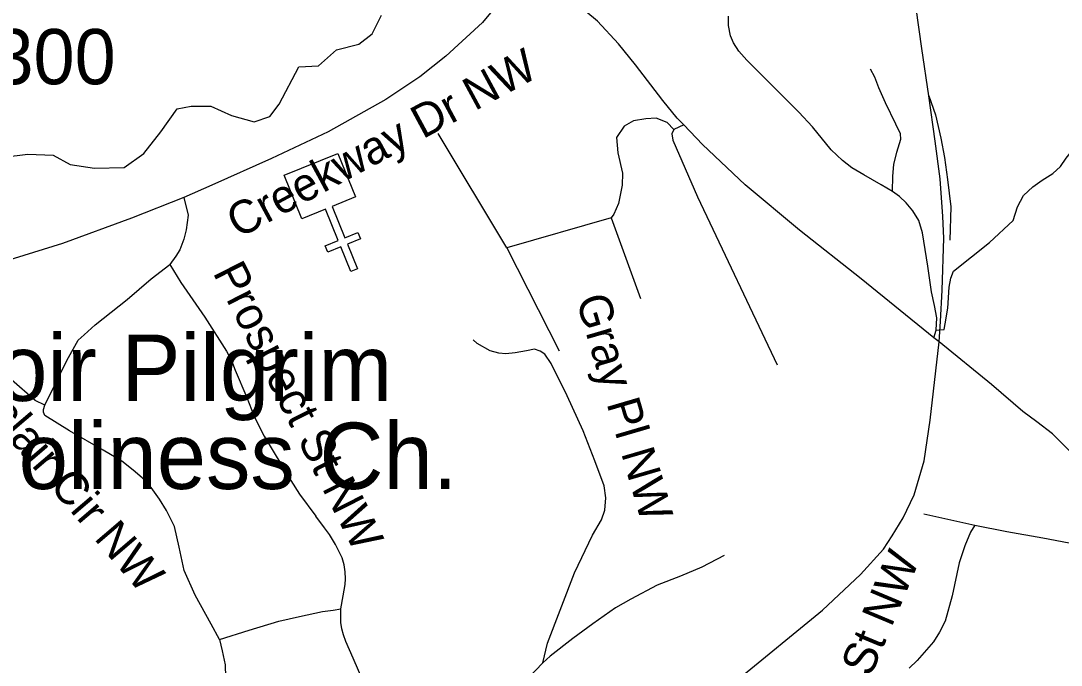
# Model space of a CAD drawing. Extents: x 1159738 to 1321356, y 736314 to 882035.
# Drawn here: x 1245275 to 1247628, y 799672 to 801130 of the extents above; entities that cross this region are included whole.
import ezdxf

# ---------------------------------------------------------------- set-up
doc = ezdxf.new("R2010")
doc.units = 0
for name, color, linetype in [('Exist Cultural Church CELL', 7, 'Continuous'), ('Exist Cultural Church Label', 7, 'Continuous'), ('Exist Hydrographic Creek Single Shore', 7, 'Continuous'), ('Exist Railroad Mainline', 7, 'Continuous'), ('Exist Railroad Siding', 7, 'Continuous'), ('Exist Road Non-System Type 51', 7, 'Continuous'), ('Exist Road Non-System Type 51 Label', 7, 'Continuous'), ('Exist Road Primary US Attributed', 7, 'Continuous'), ('Exist Road Secondary Type 51 Label', 7, 'Continuous'), ('Exist Road Secondary Type 51 Number Label', 7, 'Continuous'), ('Exist Road Secondary Type 51 Undivided 4 Lane Attributed', 7, 'Continuous')]:
    doc.layers.add(name, color=color, linetype=linetype)

msp = doc.modelspace()

# ---------------------------------------------------------------- linework, layer by layer
at = {"layer": 'Exist Cultural Church CELL'}
msp.add_lwpolyline([(1246031.4, 800731.1), (1245978.7, 800709.5), (1246007.3, 800639), (1246037, 800651), (1246043, 800636.2), (1246013.3, 800624.2), (1246036, 800568.5), (1246021.1, 800562.4), (1245998.5, 800618.2), (1245968.8, 800606.1), (1245962.8, 800620.9), (1245992.5, 800633), (1245963.8, 800703.5), (1245910.4, 800681.9), (1245870.3, 800780.5), (1245991.3, 800829.7)], close=True, dxfattribs=at)
at = {"layer": 'Exist Hydrographic Creek Single Shore'}
msp.add_lwpolyline([(1245235.6, 800821.3), (1245290.7, 800827.7), (1245347.8, 800825.6), (1245386, 800804.4), (1245441, 800795.9), (1245508.8, 800798), (1245553.3, 800829.8), (1245591.4, 800878.5), (1245628.5, 800930.5), (1245660.3, 800936.8), (1245704.7, 800936.8), (1245751.3, 800915.6), (1245802.2, 800900.8), (1245838.2, 800913.5), (1245859.3, 800941.1), (1245903.8, 801025.8), (1245948.3, 801027.9), (1245988.5, 801063.9), (1246039.4, 801076.6), (1246069, 801100), (1246090.2, 801142.3)], dxfattribs=at)
at = {"layer": 'Exist Railroad Mainline'}
for points in [[(1247328.3, 800960.2), (1247312.5, 801067.1), (1247293.1, 801206.9), (1247277, 801333.7), (1247271.7, 801398.6), (1247262.1, 801451.3), (1247244.9, 801552.3), (1247231, 801621.5), (1247217, 801721.5), (1247199.8, 801851.5), (1247195.5, 801905.3), (1247197.7, 801941.4), (1247207.4, 802010.2), (1247223.5, 802062.9), (1247252.5, 802127.3), (1247293.3, 802187.5), (1247333, 802233.8), (1247408.2, 802306.8), (1247477.7, 802378.3), (1247520.7, 802429.9), (1247554, 802481.5), (1247607.7, 802582.5), (1247662.5, 802685.7)], [(1247351.7, 800403.1), (1247354.8, 800449.4), (1247358.4, 800520.3), (1247362.3, 800638.3), (1247360.1, 800687.1), (1247353.7, 800772.4), (1247342.2, 800857.3), (1247328.3, 800960.2)], [(1246681.4, 799379.4), (1246697.8, 799416.1), (1246719.6, 799455.2), (1246743.6, 799490.1), (1246781.6, 799536.6), (1246827.9, 799582), (1246892.8, 799636.9), (1247088.1, 799796.5), (1247173.8, 799877.1), (1247225.5, 799934.3), (1247245.5, 799964.3), (1247270.3, 800005.3), (1247295, 800057.3), (1247317.5, 800134.6), (1247331.5, 800226), (1247351.7, 800403.1)]]:
    msp.add_lwpolyline(points, dxfattribs=at)
at = {"layer": 'Exist Railroad Siding'}
msp.add_lwpolyline([(1247328.3, 800960.2), (1247343.5, 800917.1), (1247355.3, 800864.4), (1247363.9, 800820.4), (1247370.4, 800770.9), (1247377.9, 800708.6), (1247375.8, 800633.4)], dxfattribs=at)
at = {"layer": 'Exist Road Non-System Type 51'}
for p, q in [((1246374.1, 800616.4), (1246218.9, 800874.8)), ((1246609.8, 800684), (1246374.1, 800616.4)), ((1246609.8, 800684), (1246676.1, 800501.4)), ((1246374.1, 800616.4), (1246492.4, 800383.2)), ((1247316.8, 800014.6), (1247431.9, 799988.5))]:
    msp.add_line(p, q, dxfattribs=at)
for points in [[(1247245.8, 800743.2), (1247220.1, 800758.7), (1247181.5, 800780.9), (1247154.3, 800797.3), (1247132.9, 800813.8), (1247107.3, 800837.9), (1247065.5, 800889.8), (1247034, 800923), (1246968, 800989.4), (1246916.6, 801040.5), (1246898.5, 801061), (1246886.3, 801079.6), (1246879.9, 801095.7), (1246874.9, 801119.3), (1246875.3, 801140)], [(1247245.8, 800743.2), (1247246.8, 800778), (1247249, 800804.7), (1247255.9, 800832.8), (1247264.8, 800861.5), (1247263.9, 800873.9), (1247253.8, 800895.6), (1247230.4, 800943.8), (1247215.3, 800978.2), (1247206.1, 801002.3), (1247196.5, 801020.4)], [(1247344.8, 800429.5), (1247363.2, 800431.6), (1247365, 800444.4), (1247371, 800479.7), (1247374.4, 800526.9), (1247377.8, 800547.5), (1247383.8, 800563), (1247465.4, 800628.3), (1247518.6, 800678.1), (1247528.8, 800708.7), (1247542.5, 800734.5), (1247563.1, 800754.2), (1247584.6, 800768.9), (1247608.6, 800784.3), (1247625.8, 800799.8), (1247638.7, 800818.7), (1247695.3, 800890), (1247746.7, 800950.5)], [(1246751.3, 800884.1), (1246736.5, 800899.7), (1246711.6, 800909.2), (1246687.9, 800908), (1246660.7, 800903.3), (1246639.4, 800891.4), (1246621.6, 800865.4), (1246625.2, 800831), (1246635.8, 800784.8), (1246634.6, 800757.5), (1246626.4, 800716), (1246615.7, 800692.3), (1246609.8, 800684)], [(1246774.1, 800894.4), (1246751.3, 800884.1)], [(1246751.3, 800884.1), (1246747.2, 800874.3), (1246749.6, 800859.7), (1246804.8, 800731.3)], [(1245643.2, 800730.1), (1245652.9, 800690.1), (1245648.5, 800656.6), (1245643.2, 800635.6), (1245634, 800611.6), (1245625.3, 800597.1), (1245611.7, 800578.7)], [(1246804.8, 800731.3), (1246985.2, 800351.2)], [(1247339.7, 800412.4), (1247344.8, 800429.5), (1247346.5, 800457.5), (1247340.9, 800485.7), (1247333.9, 800516.3), (1247326.2, 800574.3), (1247313.7, 800650.3), (1247305.5, 800678), (1247291.8, 800699.7), (1247276.9, 800718), (1247262.2, 800732.4), (1247245.8, 800743.2)], [(1245723.7, 799730.1), (1245705.2, 799765), (1245668.8, 799830.4), (1245644.5, 799886.3), (1245632.9, 799939.1), (1245622.6, 799985.8), (1245604.4, 800022.1), (1245588.1, 800047.8), (1245569.4, 800073.6), (1245548.8, 800095.5), (1245528.8, 800113.5), (1245503.1, 800133.6), (1245460.6, 800158.4), (1245385, 800201.9), (1245329, 800236.9), (1245326.3, 800244.6), (1245326.3, 800250.7), (1245329.1, 800260.5), (1245378.6, 800361), (1245404.2, 800407), (1245417.8, 800419.6), (1245443, 800441.6), (1245514.9, 800499.5), (1245569.5, 800546.3), (1245611.7, 800578.7)], [(1245611.7, 800578.7), (1245636.4, 800537.5), (1245690.8, 800458.9), (1245739.7, 800382.7), (1245750.9, 800361.1), (1245759.8, 800339.1), (1245785.7, 800277.7), (1245801.7, 800236.6), (1245812.6, 800214.7), (1245825.4, 800190), (1245885.4, 800089.9), (1245905.2, 800059.2), (1245942.1, 800008.8)], [(1245329.1, 800260.5), (1245307.5, 800270.6), (1245199.7, 800364.2), (1245110.9, 800421.1), (1245050.5, 800453.1), (1244984.1, 800462.6), (1244946.2, 800461.4), (1244909.5, 800448.4), (1244894.1, 800424.7), (1244865.7, 800304.9), (1244829, 800180.5)], [(1246455.6, 799677), (1246466, 799721.7), (1246526.9, 799880.9), (1246567.4, 799965.9), (1246587.7, 800000.9), (1246595.8, 800022.8), (1246597.4, 800050.4), (1246594.1, 800078), (1246573, 800134.1), (1246546.3, 800201.8), (1246510.5, 800281.4), (1246474, 800354.5), (1246459.5, 800375.3), (1246449, 800382.6), (1246436.8, 800386.7), (1246418.1, 800383.4), (1246393, 800378.5), (1246371.9, 800376.1), (1246355.7, 800377.7), (1246336.2, 800383.4), (1246307, 800399.7), (1246298, 800407.8)], [(1245998.7, 799799.4), (1246004, 799828.8), (1246008.3, 799854.2), (1246009.3, 799867.4), (1246008.6, 799883.5), (1246006.3, 799899), (1246001.7, 799915.1), (1245986.2, 799944.9), (1245972.7, 799967.3), (1245961.2, 799982.5), (1245942.1, 800008.8)], [(1247431.9, 799988.5), (1247422.2, 799973.1), (1247409.3, 799941.9), (1247397, 799903.7), (1247380.9, 799828.6), (1247365.5, 799771.4), (1247352.6, 799746.4), (1247338.7, 799724.7), (1247301.5, 799682.9), (1247284, 799665.2)], [(1247431.9, 799988.5), (1247504.7, 799974.3), (1247586.3, 799960.1), (1247693.2, 799939.5)], [(1246865, 799920), (1246815, 799893.6), (1246766.3, 799873.2), (1246713.6, 799852.8), (1246654.3, 799821.2), (1246619.4, 799802), (1246568.1, 799765.8), (1246523.3, 799732.2), (1246472, 799692.7), (1246455.6, 799677)], [(1245723.7, 799730.1), (1245791.5, 799751.2), (1245858.4, 799771.6), (1245904.8, 799782.5), (1245957, 799793.3), (1245981.3, 799796.3), (1245998.7, 799799.4)], [(1246124.3, 799399.5), (1246115.1, 799421.7), (1246105.1, 799455.1), (1246092.3, 799509), (1246079.9, 799550.2), (1246063.5, 799597.7), (1246050.7, 799632.3), (1246026.5, 799687.6), (1246010.1, 799725.3), (1246004.6, 799740.9), (1246001, 799754.1), (1245998.7, 799768.8), (1245998.2, 799782), (1245998.7, 799799.4)], [(1245723.7, 799730.1), (1245730.3, 799704.3), (1245737, 799673), (1245737.5, 799644.8), (1245736.5, 799616.6), (1245731.9, 799585.8), (1245720.6, 799542.7), (1245702.6, 799505.4), (1245690.9, 799488.5), (1245678, 799476.2), (1245660.6, 799461.9), (1245643.7, 799452.1), (1245589.8, 799433.1), (1245512, 799398.9), (1245500.7, 799392.7), (1245488.4, 799381.4), (1245472.5, 799364.5), (1245444.8, 799334.2), (1245412.7, 799293.5), (1245345, 799207.8), (1245305, 799148.2)], [(1246455.6, 799677), (1246405, 799624.4), (1246275.9, 799522.3), (1246234.7, 799493.6), (1246181.3, 799442.9), (1246139.9, 799407.1), (1246124.3, 799399.5)]]:
    msp.add_lwpolyline(points, dxfattribs=at)
at = {"layer": 'Exist Road Primary US Attributed'}
for points in [[(1247351.7, 800403.1), (1247339.7, 800412.4), (1247175.4, 800546.2), (1247035.8, 800656.1), (1246912.7, 800758.7), (1246816.2, 800849.9), (1246774.1, 800894.4), (1246759.4, 800909.2), (1246726.8, 800949.7), (1246664.6, 801030.1), (1246626.6, 801077.8), (1246578.8, 801128.9), (1246526.4, 801172.2), (1246456.3, 801231), (1246413, 801253.8)], [(1247651.4, 800151.3), (1247608.2, 800195.2), (1247572.5, 800222.8), (1247540.7, 800245.7), (1247469.9, 800306.9), (1247351.7, 800403.1)]]:
    msp.add_lwpolyline(points, dxfattribs=at)
at = {"layer": 'Exist Road Secondary Type 51 Undivided 4 Lane Attributed'}
msp.add_lwpolyline([(1246413, 801253.8), (1246392.5, 801215.6), (1246362.8, 801179.1), (1246318.9, 801125.5), (1246235.8, 801049.7), (1246177.2, 801002.6), (1246100, 800951.4), (1245970, 800878.4), (1245841.7, 800818), (1245706.9, 800757.8), (1245643.2, 800730.1), (1245525.2, 800683.3), (1245369.2, 800626.2), (1245237.8, 800585.3)], dxfattribs=at)

# ---------------------------------------------------------------- texts
at = {"layer": 'Exist Cultural Church Label'}
for s, p in [('Lenoir Pilgrim ', (1244888.7, 800269.8)), ('Holiness Ch.', (1245125, 800070.6))]:
    msp.add_text(s, height=150, dxfattribs=at).set_placement(p)
at = {"layer": 'Exist Road Non-System Type 51 Label'}
for s, rotation, p in [('Prospect St NW', 296.8836, (1245707.9, 800560.4)), ('Gray Pl NW', 286.3243, (1246530, 800499.9)), ('Montclair Cir NW', 310.5185, (1245054.8, 800407.5)), ('Vance St NW', 67.2799, (1247075.6, 799354.8))]:
    msp.add_text(s, height=75, rotation=rotation, dxfattribs=at).set_placement(p)
at = {"layer": 'Exist Road Secondary Type 51 Label'}
msp.add_text('Creekway Dr NW', height=75, rotation=28.3594, dxfattribs=at).set_placement((1245766.8, 800636.3))
at = {"layer": 'Exist Road Secondary Type 51 Number Label'}
msp.add_text('1300', height=125, dxfattribs=at).set_placement((1245117.5, 800986))

doc.saveas('drawing.dxf')
